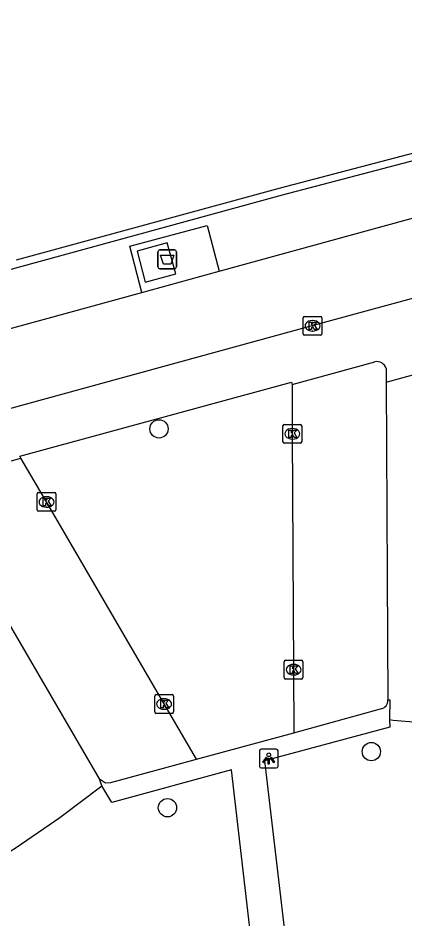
# Model space of a CAD drawing. Extents: x 159053 to 160041, y 380450 to 381422.
# Drawn here: x 159343.48 to 159364.14, y 380810.09 to 380858.14 of the extents above; entities that cross this region are included whole.
import ezdxf

# ---------------------------------------------------------------- set-up
doc = ezdxf.new("R2010")
doc.units = 0
for name, color, linetype in [('IMGEO_Afval_apart_plaats', 7, 'Continuous'), ('IMGEO_Boom', 7, 'Continuous'), ('IMGEO_Groenvoorziening', 7, 'Continuous'), ('IMGEO_Haag', 7, 'Continuous'), ('IMGEO_Kolk', 7, 'Continuous'), ('IMGEO_Lichtpunt', 7, 'Continuous'), ('IMGEO_Parkeervlak_open', 7, 'Continuous'), ('IMGEO_Rijbaan_lokaal_open', 7, 'Continuous'), ('IMGEO_Voetpad_gesloten', 7, 'Continuous'), ('IMGEO_Voetpad_open', 7, 'Continuous')]:
    doc.layers.add(name, color=color, linetype=linetype)

msp = doc.modelspace()

# ---------------------------------------------------------------- linework, layer by layer
at = {"layer": 'IMGEO_Afval_apart_plaats'}
for p, q in [((159350.944, 380844.874), (159350.944, 380845.674)), ((159350.944, 380845.674), (159350.944, 380844.874)), ((159351.044, 380845.774), (159351.834, 380845.774)), ((159351.834, 380845.774), (159351.044, 380845.774)), ((159351.934, 380845.674), (159351.934, 380844.874)), ((159351.934, 380844.874), (159351.934, 380845.674)), ((159351.834, 380844.774), (159351.044, 380844.774)), ((159351.044, 380844.774), (159351.834, 380844.774))]:
    msp.add_line(p, q, dxfattribs=at)
msp.add_lwpolyline([(159351.087, 380845.488), (159351.791, 380845.488), (159351.642, 380845.018), (159351.236, 380845.018), (159351.087, 380845.488)], dxfattribs=at)
for centre, start, end in [((159351.044, 380845.674), 90, 180), ((159351.044, 380845.674), 90, 180), ((159351.834, 380845.674), 0, 90), ((159351.834, 380845.674), 360, 90), ((159351.044, 380844.874), 180, 270), ((159351.044, 380844.874), 180, 270), ((159351.834, 380844.874), 270, 0), ((159351.834, 380844.874), 270, 0)]:
    msp.add_arc(centre, 0.1, start, end, dxfattribs=at)
at = {"layer": 'IMGEO_Boom'}
for centre in [(159351.005, 380836.232), (159362.338, 380819.019), (159351.457, 380816.026)]:
    msp.add_circle(centre, 0.489, dxfattribs=at)
at = {"layer": 'IMGEO_Groenvoorziening'}
for points in [[(159363.301, 380820.726), (159363.513, 380820.703), (159366.1, 380820.487), (159368.693, 380820.392), (159371.289, 380820.416), (159373.88, 380820.56), (159376.462, 380820.824), (159376.694, 380820.85), (159378.952, 380821.174), (159381.189, 380821.616), (159383.4, 380822.175), (159385.579, 380822.85), (159387.719, 380823.638), (159389.815, 380824.538), (159402.333, 380832.35)], [(159308.851, 380806.705), (159310.106, 380806.366), (159311.949, 380805.973), (159313.813, 380805.698), (159315.691, 380805.542), (159317.576, 380805.506), (159319.458, 380805.59), (159321.332, 380805.793), (159321.624, 380805.826), (159324.16, 380806.184), (159326.676, 380806.66), (159329.167, 380807.253), (159331.627, 380807.962), (159334.052, 380808.786), (159336.043, 380809.718), (159338.548, 380811.008), (159340.996, 380812.404), (159343.382, 380813.903), (159345.703, 380815.502), (159347.953, 380817.198)]]:
    msp.add_lwpolyline(points, dxfattribs=at)
at = {"layer": 'IMGEO_Haag'}
for points in [[(159416.656, 380864.403), (159416.707, 380864.21), (159357.585, 380848.689), (159343.492, 380844.837), (159340.652, 380844.061), (159220.908, 380811.334), (159220.855, 380811.527), (159220.802, 380811.72)], [(159416.608, 380864.597), (159357.481, 380849.075), (159343.386, 380845.223)]]:
    msp.add_lwpolyline(points, dxfattribs=at)
at = {"layer": 'IMGEO_Kolk'}
for p, q in [((159358.776, 380842.231), (159359.628, 380842.231)), ((159358.701, 380841.305), (159358.701, 380842.157)), ((159359.189, 380842.011), (159359.214, 380842.011)), ((159359.702, 380842.157), (159359.702, 380841.305)), ((159359.212, 380841.451), (159359.187, 380841.451)), ((159359.628, 380841.231), (159358.776, 380841.231)), ((159357.696, 380836.469), (159358.548, 380836.469)), ((159357.621, 380835.543), (159357.621, 380836.395)), ((159358.109, 380836.249), (159358.134, 380836.249)), ((159358.622, 380836.395), (159358.622, 380835.543)), ((159358.132, 380835.689), (159358.107, 380835.689)), ((159358.548, 380835.469), (159357.696, 380835.469)), ((159344.499, 380831.909), (159344.499, 380832.761)), ((159344.574, 380832.835), (159345.426, 380832.835)), ((159344.987, 380832.615), (159345.012, 380832.615)), ((159345.5, 380832.761), (159345.5, 380831.909)), ((159345.426, 380831.835), (159344.574, 380831.835)), ((159345.01, 380832.055), (159344.985, 380832.055)), ((159357.689, 380822.963), (159357.689, 380823.815)), ((159357.764, 380823.889), (159358.616, 380823.889)), ((159358.177, 380823.669), (159358.202, 380823.669)), ((159358.69, 380823.815), (159358.69, 380822.963)), ((159358.2, 380823.109), (159358.175, 380823.109)), ((159358.616, 380822.889), (159357.764, 380822.889)), ((159350.851, 380822.058), (159351.703, 380822.058)), ((159350.776, 380821.132), (159350.776, 380821.984)), ((159351.264, 380821.838), (159351.289, 380821.838)), ((159351.777, 380821.984), (159351.777, 380821.132)), ((159351.287, 380821.278), (159351.262, 380821.278)), ((159351.703, 380821.058), (159350.851, 380821.058))]:
    msp.add_line(p, q, dxfattribs=at)
for points in [[(159358.776, 380842.231), (159359.628, 380842.231)], [(159358.701, 380841.305), (159358.701, 380842.157)], [(159359.022, 380841.931), (159359.145, 380841.931), (159359.145, 380841.78), (159359.275, 380841.931), (159359.439, 380841.931), (159359.293, 380841.78), (159359.446, 380841.531), (159359.294, 380841.531), (159359.209, 380841.695), (159359.145, 380841.628), (159359.145, 380841.531), (159359.022, 380841.531), (159359.022, 380841.931)], [(159359.702, 380842.157), (159359.702, 380841.305)], [(159359.628, 380841.231), (159358.776, 380841.231)], [(159357.696, 380836.469), (159358.548, 380836.469)], [(159357.621, 380835.543), (159357.621, 380836.395)], [(159357.942, 380836.169), (159358.065, 380836.169), (159358.065, 380836.018), (159358.195, 380836.169), (159358.359, 380836.169), (159358.213, 380836.018), (159358.366, 380835.769), (159358.214, 380835.769), (159358.129, 380835.933), (159358.065, 380835.866), (159358.065, 380835.769), (159357.942, 380835.769), (159357.942, 380836.169)], [(159358.622, 380836.395), (159358.622, 380835.543)], [(159358.548, 380835.469), (159357.696, 380835.469)], [(159344.499, 380831.909), (159344.499, 380832.761)], [(159344.574, 380832.835), (159345.426, 380832.835)], [(159345.5, 380832.761), (159345.5, 380831.909)], [(159344.82, 380832.535), (159344.943, 380832.535), (159344.943, 380832.384), (159345.073, 380832.535), (159345.237, 380832.535), (159345.091, 380832.384), (159345.244, 380832.135), (159345.092, 380832.135), (159345.007, 380832.299), (159344.943, 380832.232), (159344.943, 380832.135), (159344.82, 380832.135), (159344.82, 380832.535)], [(159345.426, 380831.835), (159344.574, 380831.835)], [(159357.689, 380822.963), (159357.689, 380823.815)], [(159357.764, 380823.889), (159358.616, 380823.889)], [(159358.01, 380823.589), (159358.133, 380823.589), (159358.133, 380823.438), (159358.263, 380823.589), (159358.427, 380823.589), (159358.281, 380823.438), (159358.434, 380823.189), (159358.282, 380823.189), (159358.197, 380823.353), (159358.133, 380823.286), (159358.133, 380823.189), (159358.01, 380823.189), (159358.01, 380823.589)], [(159358.69, 380823.815), (159358.69, 380822.963)], [(159358.616, 380822.889), (159357.764, 380822.889)], [(159350.851, 380822.058), (159351.703, 380822.058)], [(159350.776, 380821.132), (159350.776, 380821.984)], [(159351.097, 380821.758), (159351.22, 380821.758), (159351.22, 380821.607), (159351.35, 380821.758), (159351.514, 380821.758), (159351.368, 380821.607), (159351.521, 380821.358), (159351.369, 380821.358), (159351.284, 380821.522), (159351.22, 380821.455), (159351.22, 380821.358), (159351.097, 380821.358), (159351.097, 380821.758)], [(159351.777, 380821.984), (159351.777, 380821.132)], [(159351.703, 380821.058), (159350.851, 380821.058)]]:
    msp.add_lwpolyline(points, dxfattribs=at)
for centre, start, end in [((159358.778, 380842.155), 91.552, 178.448), ((159358.778, 380842.155), 91.552, 178.448), ((159359.626, 380842.155), 1.552, 88.448), ((159359.626, 380842.155), 1.552, 88.448), ((159358.778, 380841.307), 181.552, 268.448), ((159358.778, 380841.307), 181.552, 268.448), ((159359.626, 380841.307), 271.552, 358.448), ((159359.626, 380841.307), 271.552, 358.448), ((159357.698, 380836.393), 91.552, 178.448), ((159357.698, 380836.393), 91.552, 178.448), ((159358.546, 380836.393), 1.552, 88.448), ((159358.546, 380836.393), 1.552, 88.448), ((159357.698, 380835.545), 181.552, 268.448), ((159357.698, 380835.545), 181.552, 268.448), ((159358.546, 380835.545), 271.552, 358.448), ((159358.546, 380835.545), 271.552, 358.448), ((159344.576, 380832.759), 91.552, 178.448), ((159344.576, 380832.759), 91.552, 178.448), ((159345.424, 380832.759), 1.552, 88.448), ((159345.424, 380832.759), 1.552, 88.448), ((159344.576, 380831.911), 181.552, 268.448), ((159344.576, 380831.911), 181.552, 268.448), ((159345.424, 380831.911), 271.552, 358.448), ((159345.424, 380831.911), 271.552, 358.448), ((159357.766, 380823.813), 91.552, 178.448), ((159357.766, 380823.813), 91.552, 178.448), ((159358.614, 380823.813), 1.552, 88.448), ((159358.614, 380823.813), 1.552, 88.448), ((159357.766, 380822.965), 181.552, 268.448), ((159357.766, 380822.965), 181.552, 268.448), ((159358.614, 380822.965), 271.552, 358.448), ((159358.614, 380822.965), 271.552, 358.448), ((159350.853, 380821.982), 91.552, 178.448), ((159350.853, 380821.982), 91.552, 178.448), ((159351.701, 380821.982), 1.552, 88.448), ((159351.701, 380821.982), 1.552, 88.448), ((159350.853, 380821.134), 181.552, 268.448), ((159350.853, 380821.134), 181.552, 268.448), ((159351.701, 380821.134), 271.552, 358.448), ((159351.701, 380821.134), 271.552, 358.448)]:
    msp.add_arc(centre, 0.0765, start, end, dxfattribs=at)
for centre, major_axis, ratio, start_param, end_param in [((159359.188, 380841.731), (-0.387, 0.002), 0.722429, 4.712389, 7.853982), ((159359.213, 380841.731), (-0.39, 0.002), 0.717154, 1.570796, 4.712389), ((159358.108, 380835.969), (-0.387, 0.002), 0.722429, 4.712389, 7.853982), ((159358.133, 380835.969), (-0.39, 0.002), 0.717154, 1.570796, 4.712389), ((159344.986, 380832.335), (-0.387, 0.002), 0.722429, 4.712389, 7.853982), ((159345.011, 380832.335), (-0.39, 0.002), 0.717154, 1.570796, 4.712389), ((159358.176, 380823.389), (-0.387, 0.002), 0.722429, 4.712389, 7.853982), ((159358.201, 380823.389), (-0.39, 0.002), 0.717154, 1.570796, 4.712389), ((159351.263, 380821.558), (-0.387, 0.002), 0.722429, 4.712389, 7.853982), ((159351.288, 380821.558), (-0.39, 0.002), 0.717154, 1.570796, 4.712389)]:
    msp.add_ellipse(centre, major_axis=major_axis, ratio=ratio, start_param=start_param, end_param=end_param, dxfattribs=at)
at = {"layer": 'IMGEO_Lichtpunt'}
for p, q in [((159357.266, 380819.147), (159356.458, 380819.147)), ((159357.266, 380819.147), (159356.458, 380819.147)), ((159356.364, 380819.052), (159356.364, 380818.245)), ((159356.364, 380819.052), (159356.364, 380818.245)), ((159357.36, 380818.245), (159357.36, 380819.052)), ((159357.36, 380818.245), (159357.36, 380819.052)), ((159356.458, 380818.151), (159357.266, 380818.151)), ((159356.458, 380818.151), (159357.266, 380818.151))]:
    msp.add_line(p, q, dxfattribs=at)
for points in [[(159356.738, 380818.716), (159356.777, 380818.688), (159356.589, 380818.426), (159356.551, 380818.453), (159356.738, 380818.716)], [(159356.84, 380818.668), (159356.887, 380818.668), (159356.887, 380818.346), (159356.84, 380818.346), (159356.84, 380818.668)], [(159356.95, 380818.688), (159356.988, 380818.715), (159357.175, 380818.453), (159357.136, 380818.425), (159356.95, 380818.688)]]:
    msp.add_lwpolyline(points, dxfattribs=at)
msp.add_circle((159356.863, 380818.85), 0.0994, dxfattribs=at)
for centre, start, end in [((159356.458, 380819.052), 90, 180), ((159356.458, 380819.052), 90, 180), ((159357.266, 380819.052), 0, 90), ((159357.266, 380819.052), 0, 90), ((159356.458, 380818.245), 180, 270), ((159356.458, 380818.245), 180, 270), ((159357.266, 380818.245), 270, 0), ((159357.266, 380818.245), 270, 360)]:
    msp.add_arc(centre, 0.0946, start, end, dxfattribs=at)
at = {"layer": 'IMGEO_Parkeervlak_open'}
for points in [[(159363.135, 380838.73), (159363.181, 380828.375), (159363.226, 380821.781)], [(159347.836, 380817.57), (159339.286, 380832.198)]]:
    msp.add_lwpolyline(points, dxfattribs=at)
at = {"layer": 'IMGEO_Rijbaan_lokaal_open'}
for points in [[(159354.213, 380844.641), (159378.145, 380851.195)], [(159379.234, 380847.194), (159372.116, 380845.256), (159359.226, 380841.739), (159332.681, 380834.468), (159322.165, 380831.571)], [(159350.091, 380843.512), (159354.213, 380844.641)], [(159321.098, 380835.572), (159350.091, 380843.512)], [(159343.628, 380834.664), (159343.568, 380834.778), (159358.084, 380838.727), (159358.104, 380838.595)], [(159358.104, 380838.595), (159358.121, 380835.969), (159358.189, 380823.389), (159358.21, 380820.029)], [(159353.005, 380818.608), (159351.278, 380821.559), (159345.001, 380832.335), (159343.628, 380834.664)], [(159353.005, 380818.608), (159358.21, 380820.029)]]:
    msp.add_lwpolyline(points, dxfattribs=at)
at = {"layer": 'IMGEO_Voetpad_gesloten'}
msp.add_lwpolyline([(159349.832, 380845.716), (159350.265, 380844.059), (159351.896, 380844.501), (159351.439, 380846.158), (159349.832, 380845.716)], dxfattribs=at)
at = {"layer": 'IMGEO_Voetpad_open'}
for points in [[(159350.091, 380843.512), (159349.447, 380845.979), (159353.576, 380847.071), (159354.213, 380844.641)], [(159358.104, 380838.595), (159362.52, 380839.806)], [(159363.132, 380839.444), (159363.135, 380838.73)], [(159363.135, 380838.73), (159364.937, 380839.219)], [(159339.159, 380833.427), (159343.628, 380834.664)], [(159363.226, 380821.781), (159363.335, 380821.779), (159363.301, 380820.726)], [(159358.21, 380820.029), (159362.833, 380821.298)], [(159363.301, 380820.726), (159363.332, 380820.33), (159356.63, 380818.523), (159358.464, 380802.951)], [(159347.836, 380817.57), (159348.139, 380817.346), (159348.425, 380817.365), (159353.005, 380818.608)], [(159356.732, 380802.085), (159354.883, 380818.041), (159348.489, 380816.303), (159347.953, 380817.198)], [(159347.953, 380817.198), (159347.836, 380817.57)]]:
    msp.add_lwpolyline(points, dxfattribs=at)
for centre, radius, start, end in [((159362.637, 380839.306), 0.513, 15.5645, 103.2266), ((159362.776, 380821.746), 0.452, 277.3078, 4.4241), ((159151.35, 381176.696), 427.296, 299.01045, 302.08463), ((159141.005, 381192.641), 448.094, 299.17722, 302.11569)]:
    msp.add_arc(centre, radius, start, end, dxfattribs=at)

doc.saveas('drawing.dxf')
